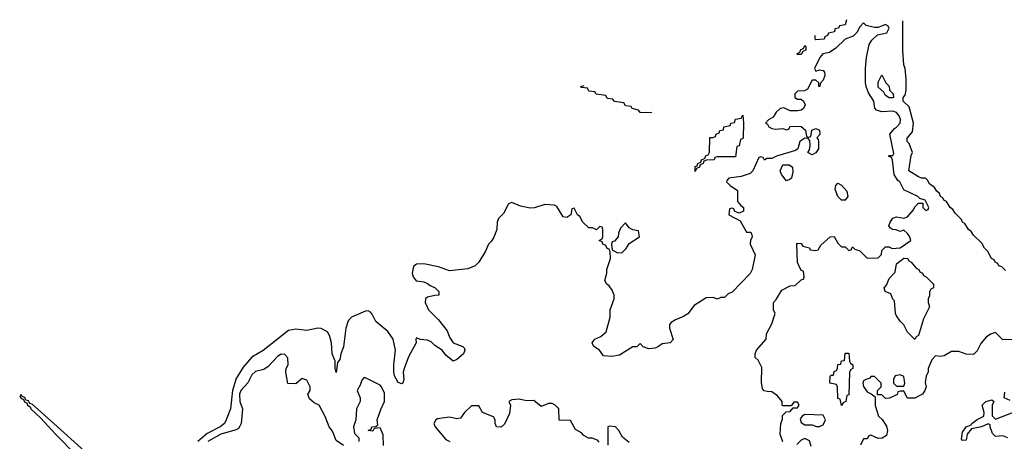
# Model space of a CAD drawing. Header units: inches. Extents: x 2601682 to 2755810, y 449311 to 584050.
# Tile 360 of 505: x 2696523 to 2701898, y 521912 to 524216. Entities that reach past the tile are written whole.
import ezdxf

# ---------------------------------------------------------------- set-up
doc = ezdxf.new("R2010")
doc.units = ezdxf.units.IN
doc.header["$MEASUREMENT"] = 0
doc.layers.add('C6592', color=7, linetype='Continuous')
doc.layers.add('C7502', color=7, linetype='Continuous')

msp = doc.modelspace()

# ---------------------------------------------------------------- linework, layer by layer
at = {"layer": 'C6592', "color": 2}
for points, elevation in [([(2699972, 523710), (2699970, 523706), (2699910, 523708), (2699902, 523722), (2699866, 523730), (2699862, 523742), (2699830, 523746), (2699822, 523762), (2699770, 523768), (2699762, 523782), (2699730, 523786), (2699722, 523802), (2699670, 523808), (2699662, 523822), (2699630, 523826), (2699622, 523842), (2699590, 523846), (2699586, 523850), (2699604, 523856)], -2), ([(2700000, 522425.2), (2699990, 522421.2), (2699958, 522418), (2699927.3, 522427.3), (2699910, 522446), (2699892, 522428), (2699870, 522428), (2699797.3, 522382.7), (2699755.3, 522375.3), (2699710, 522378), (2699689.1, 522409.1), (2699658, 522430), (2699648, 522450), (2699662, 522470), (2699694.8, 522485.2), (2699724, 522510), (2699746, 522590), (2699746, 522630), (2699769, 522690), (2699769, 522710), (2699758, 522738), (2699742, 522762), (2699728, 522770), (2699718, 522790), (2699728.7, 522830), (2699728.9, 522851.1), (2699748, 522910), (2699747.3, 522947.3), (2699742, 522962), (2699730, 522966), (2699722, 522982), (2699706, 522990), (2699702, 523002), (2699686, 523010), (2699702, 523018), (2699706, 523030), (2699706, 523070), (2699702, 523082), (2699690, 523086), (2699672, 523068), (2699650, 523078), (2699630, 523078), (2699598, 523110), (2699580.4, 523140.4), (2699568, 523150), (2699550, 523186), (2699538, 523182), (2699531.1, 523148.9), (2699510, 523135.3), (2699490, 523139), (2699455.5, 523195.5), (2699442, 523202), (2699390, 523205.2), (2699332.7, 523187.3), (2699310, 523185.6), (2699256.3, 523196.3), (2699210, 523217.2), (2699192, 523210), (2699163.5, 523156.5), (2699137.3, 523130), (2699128.8, 523110), (2699127, 523070), (2699112.3, 523027.7), (2699096.8, 523003.2), (2699082, 522990), (2699066, 522950), (2699028.7, 522891.3), (2699008.8, 522871.2), (2698970, 522855.1), (2698870, 522842.9), (2698810, 522864.5), (2698730, 522882), (2698690, 522879.5), (2698673, 522867), (2698666.4, 522830), (2698670.7, 522810), (2698687.9, 522787.9), (2698730, 522782.8), (2698750, 522774.8), (2698763, 522763), (2698791.3, 522750), (2698812, 522730), (2698812, 522710), (2698790, 522709.2), (2698750, 522699), (2698738, 522690), (2698736, 522670), (2698754.8, 522630), (2698810, 522574.8), (2698856, 522516), (2698870, 522481), (2698890, 522450.8), (2698942, 522430), (2698950, 522422), (2698954, 522410), (2698946, 522390), (2698910, 522359), (2698890, 522349), (2698850, 522382.7), (2698830, 522409.2), (2698790, 522436), (2698770, 522456), (2698750, 522463.7), (2698708.4, 522468.4), (2698690, 522478), (2698686, 522470), (2698686.8, 522450), (2698645.8, 522374.2), (2698621.1, 522310), (2698617, 522290), (2698620.5, 522250), (2698614.8, 522230), (2698610, 522226), (2698590, 522232.7), (2698570, 522269.2), (2698565.4, 522290), (2698565.1, 522330), (2698574.7, 522410), (2698562.4, 522470), (2698532.3, 522512.3), (2698466.9, 522566.9), (2698446.8, 522606.8), (2698438, 522618), (2698424.7, 522624.7), (2698410, 522623.7), (2698334.8, 522590), (2698315.5, 522570), (2698303, 522530), (2698291.5, 522428.5), (2698276.4, 522390), (2698270, 522358), (2698258, 522342), (2698250, 522288), (2698245.2, 522310), (2698245.2, 522350), (2698229.6, 522390), (2698225.6, 522450), (2698214.5, 522490), (2698203.7, 522510), (2698168.2, 522528.2), (2698150, 522529.7), (2698090, 522516.5), (2698030, 522525.3), (2697990, 522518.2), (2697851.8, 522408.2), (2697789.3, 522370.7), (2697742.3, 522317.7), (2697705, 522255), (2697684.5, 522190), (2697673.4, 522090), (2697650.9, 522029.1), (2697640.2, 522010), (2697617.4, 521990), (2697545.8, 521954.2), (2697495.2, 521910)], 2), ([(2698290, 521888.7), (2698250, 521915.3), (2698230, 521968), (2698213.2, 521990), (2698190, 522048), (2698158, 522110), (2698130, 522122), (2698104.7, 522144.7), (2698095.3, 522170), (2698108, 522190), (2698108, 522210), (2698090, 522246), (2698064.7, 522255.3), (2698030, 522226), (2697987.3, 522227.3), (2697975.3, 522290), (2697978, 522310), (2697988, 522330), (2697987.3, 522367.3), (2697970, 522386), (2697950, 522388), (2697930, 522375.3), (2697879.8, 522320.2), (2697856, 522304), (2697810, 522294), (2697790, 522275.3), (2697768.1, 522231.9), (2697730, 522189), (2697723.7, 522170), (2697724.4, 522130), (2697739.1, 522090), (2697731.3, 522010), (2697725.4, 521994.6), (2697718, 521982), (2697704.7, 521975.3), (2697620.7, 521950), (2697550.8, 521910)], 6), ([(2698508.4, 521888.4), (2698507.3, 521947.3), (2698490, 521986), (2698458, 521982), (2698450, 521968), (2698426, 521970), (2698442, 521978), (2698446, 521990), (2698467.3, 521992.7), (2698478, 522002), (2698475.3, 522030), (2698493.6, 522086.4), (2698515.3, 522130), (2698514.6, 522174.6), (2698498, 522210), (2698490, 522218), (2698410, 522258), (2698402, 522258), (2698390, 522246), (2698382, 522218), (2698366, 522190), (2698381, 522150), (2698381, 522130), (2698362, 522090), (2698358.8, 522030), (2698346, 521990), (2698350, 521954), (2698374, 521930), (2698374, 521910)], 6), ([(2697190, 521574.7), (2696710, 522009.4), (2696590, 522114.5), (2696578, 522118), (2696570, 522132.3), (2696557.2, 522137.2), (2696550, 522152), (2696536, 522156), (2696530, 522168), (2696522.8, 522157.2), (2696530, 522144.9), (2696542, 522142), (2696550, 522124.9), (2696562, 522122), (2696564.9, 522110), (2696579.5, 522099.5), (2696583, 522090), (2696638, 522038), (2696718.4, 521950), (2697180.7, 521480.7)], 2), ([(2699687.3, 521907.3), (2699678, 521918), (2699648.4, 521928.4), (2699628.7, 521928.7), (2699603.1, 521943.1), (2699590, 521958), (2699556.4, 521976.4), (2699530, 522026), (2699467.3, 522027.3), (2699466, 522090), (2699446, 522110), (2699430, 522118), (2699410, 522118), (2699370, 522102), (2699330, 522135.3), (2699290, 522133.2), (2699250, 522141.2), (2699210, 522138), (2699194, 522130), (2699202, 522110), (2699196.9, 522063.1), (2699170, 522006), (2699151.1, 521988.9), (2699126, 521990), (2699118, 522010), (2699118, 522030), (2699110, 522046), (2699048.7, 522068.7), (2699030, 522106), (2698990, 522106), (2698951.6, 522068.4), (2698930, 522038), (2698910, 522035.3), (2698870, 522044), (2698804.7, 522035.3), (2698794, 522030), (2698784.7, 522010), (2698792, 521990), (2698850, 521922), (2698872, 521910)], 6), ([(2699850, 521906), (2699813.6, 521933.6), (2699794, 521970), (2699775.3, 521990), (2699745.4, 521994.6), (2699734, 521990), (2699734, 521890)], 6)]:
    msp.add_lwpolyline(points, dxfattribs=dict(at, elevation=elevation))
at = {"layer": 'C6592', "color": 2, "elevation": 2}
msp.add_lwpolyline([(2699830, 523106), (2699803.6, 523076.4), (2699792, 523050), (2699791, 523029), (2699770, 523006), (2699758, 523002), (2699754, 522990), (2699758, 522958), (2699783.6, 522943.6), (2699810, 522942), (2699834.6, 522965.4), (2699850, 522992), (2699906, 523030), (2699902, 523062), (2699870, 523068), (2699850, 523078)], close=True, dxfattribs=at)
at = {"layer": 'C7502', "color": 2}
for points, elevation in [([(2700689, 521909), (2700675.3, 521950), (2700678, 522010), (2700687.3, 522032.7), (2700688, 522052), (2700707.3, 522072.7), (2700730, 522074), (2700746, 522094), (2700770, 522094), (2700778, 522110), (2700770, 522126), (2700750, 522126), (2700734, 522106), (2700690, 522106), (2700686, 522110), (2700686, 522130), (2700660.4, 522160.4), (2700630, 522182), (2700603.1, 522183.1), (2700588, 522188), (2700578, 522198), (2700573.6, 522233.6), (2700575.3, 522315.3), (2700555.3, 522355.3), (2700538, 522370), (2700538, 522390), (2700546, 522410), (2700598, 522470), (2700600.4, 522499.6), (2700630, 522554), (2700648, 522610), (2700638, 522630), (2700638, 522670), (2700653.6, 522686.4), (2700683.1, 522736.9), (2700730, 522762), (2700756.4, 522763.6), (2700790, 522794), (2700802, 522798), (2700806, 522810), (2700802, 522842), (2700790, 522846), (2700768.9, 522888.9), (2700766, 522990), (2700770, 522994), (2700790, 522992), (2700798, 522978), (2700834, 522970), (2700838, 522958), (2700870, 522954), (2700882, 522958), (2700896.4, 522983.6), (2700948, 523030), (2700970, 523031.3), (2700990, 522994), (2701010, 522974), (2701030, 522974), (2701050, 522954), (2701062, 522958), (2701070, 522974), (2701082, 522962), (2701110, 522952), (2701150, 522912), (2701210, 522914), (2701227.3, 522932.7), (2701230, 522954), (2701250, 522974), (2701270, 522974), (2701285.4, 522965.4), (2701330, 522968.8), (2701388, 523010), (2701382, 523030), (2701370, 523048), (2701350, 523066), (2701330, 523058), (2701307.3, 523067.3), (2701288.4, 523068.4), (2701276.4, 523076.4), (2701268.7, 523090), (2701275.3, 523110), (2701289.3, 523130.7), (2701310, 523138), (2701350, 523132), (2701370, 523138), (2701403.1, 523176.9), (2701410, 523194), (2701430, 523214), (2701454, 523214), (2701454, 523190), (2701470, 523174), (2701482, 523178), (2701486, 523190), (2701466, 523230), (2701438, 523238), (2701426, 523250), (2701350, 523286), (2701328.7, 523330), (2701317, 523337), (2701297, 523370), (2701287.3, 523447.3), (2701282, 523462), (2701266, 523470), (2701270, 523474), (2701290, 523474), (2701295.3, 523484.7), (2701274, 523590), (2701298, 523622), (2701310, 523627.7), (2701329.3, 523650), (2701331.1, 523670), (2701324.5, 523690), (2701310, 523709.3), (2701290, 523716.3), (2701230, 523712), (2701201.5, 523721.5), (2701192.3, 523732.3), (2701186.6, 523770), (2701156.3, 523816.3), (2701143.5, 523850), (2701139.7, 523870), (2701140.7, 523950), (2701146, 524010), (2701160.5, 524079.5), (2701175.3, 524104.7), (2701206.8, 524133.2), (2701256.6, 524143.4), (2701269.2, 524170), (2701262, 524182), (2701250, 524189.2), (2701210, 524174), (2701190, 524173.6), (2701144.5, 524184.5), (2701130, 524198), (2701110, 524177.2), (2701094, 524146), (2701073.7, 524126.3), (2701030, 524109.2), (2700979.5, 524060.5), (2700943.4, 524036.6), (2700906.8, 524030), (2700891.3, 524010), (2700862, 523950), (2700870, 523934), (2700890, 523942), (2700910, 523938), (2700916, 523930), (2700918, 523910), (2700910, 523886), (2700892.7, 523867.3), (2700892, 523850), (2700886, 523850), (2700886, 523870), (2700870, 523886), (2700850, 523886), (2700823.6, 523836.4), (2700807.3, 523827.3), (2700770, 523826), (2700754, 523810), (2700754, 523790), (2700770, 523782), (2700790, 523782), (2700802, 523770), (2700811.3, 523750), (2700802, 523730), (2700790, 523722), (2700770, 523718), (2700730, 523718), (2700694, 523734), (2700674, 523730), (2700652, 523710), (2700636.9, 523683.1), (2700611.6, 523668.4), (2700594, 523650), (2700604.7, 523644.7), (2700612, 523630), (2700630, 523621), (2700650, 523618), (2700690, 523622), (2700710, 523614), (2700722, 523618), (2700730, 523634), (2700790, 523632), (2700812.7, 523612.7), (2700818, 523578), (2700830, 523574), (2700842, 523578), (2700847.3, 523612.7), (2700870, 523622), (2700890, 523612), (2700891.1, 523588.9), (2700874, 523570), (2700882, 523562), (2700884.7, 523550), (2700884.7, 523510), (2700870, 523488), (2700850, 523478), (2700826, 523490), (2700835.3, 523504.7), (2700839, 523530), (2700836.4, 523556.4), (2700827.3, 523567.3), (2700810, 523568), (2700782, 523550), (2700772, 523510), (2700758.8, 523501.2), (2700654, 523470), (2700630, 523458), (2700602, 523458), (2700590, 523448), (2700582, 523462), (2700570, 523466), (2700558, 523462), (2700524.7, 523390), (2700510, 523375.3), (2700461, 523359), (2700394, 523350), (2700383.6, 523336.4), (2700382, 523330), (2700402, 523310), (2700442, 523282), (2700442, 523222), (2700459.6, 523199.6), (2700474, 523190), (2700474, 523170), (2700450, 523158), (2700427.3, 523167.3), (2700422, 523182), (2700410, 523186), (2700398, 523182), (2700394, 523150), (2700456.9, 523116.9), (2700490, 523054), (2700514, 523054), (2700519.6, 523039.6), (2700522, 523030), (2700512, 523010), (2700511.3, 522990), (2700538, 522930), (2700521, 522850), (2700510, 522828), (2700412.7, 522727.3), (2700390, 522718), (2700370, 522698), (2700350, 522698), (2700330, 522688.7), (2700310, 522698), (2700270, 522695.3), (2700205.4, 522654.6), (2700170.9, 522609.1), (2700146.4, 522593.6), (2700103.5, 522576.5), (2700079.8, 522560.2), (2700071.3, 522550), (2700071, 522530), (2700091.3, 522468.7), (2700074, 522450), (2700030, 522444), (2700010.6, 522429.4), (2700000, 522425.2)], 2), ([(2701036, 524216), (2701030, 524188), (2700998, 524182), (2700994, 524170), (2700974, 524166), (2700972, 524150), (2700938, 524142), (2700934, 524130), (2700918, 524122), (2700914, 524110), (2700870, 524106), (2700866, 524110), (2700866, 524130)], -2), ([(2701905.2, 522845.2), (2701884.7, 522864.7), (2701869, 522870), (2701863.1, 522883.1), (2701849, 522890), (2701843.1, 522903.1), (2701829, 522910), (2701809, 522949), (2701790, 522968), (2701775.3, 522995.3), (2701730, 523038), (2701718, 523058), (2701702, 523070), (2701682, 523102), (2701670, 523108.7), (2701664.7, 523124.7), (2701630, 523158), (2701618, 523178), (2701602, 523190), (2701582, 523222), (2701569, 523230), (2701563.1, 523243.1), (2701550, 523249), (2701545.2, 523265.2), (2701530, 523278), (2701518, 523298), (2701490, 523318), (2701479, 523339), (2701469, 523349), (2701446, 523350), (2701430, 523358), (2701378, 523390), (2701390, 523474), (2701398, 523490), (2701379, 523539), (2701368, 523550), (2701368.4, 523568.4), (2701396.4, 523603.6), (2701402, 523650), (2701379, 523739), (2701346, 523770), (2701346, 523790), (2701356.4, 523803.6), (2701362, 523830), (2701362, 523890), (2701358, 523950), (2701349.5, 523969.5), (2701345.2, 524050), (2701345.2, 524210)], -2), ([(2701947.3, 522467.3), (2701890, 522466), (2701850, 522506), (2701823.6, 522496.4), (2701799.6, 522480.4), (2701770, 522446), (2701750, 522406), (2701730, 522386), (2701690, 522388), (2701650, 522402), (2701610, 522402), (2701570, 522379), (2701550, 522375.3), (2701522, 522378), (2701503.6, 522356.4), (2701482, 522310), (2701482, 522290), (2701472, 522270), (2701466.4, 522233.6), (2701471.3, 522210), (2701464.7, 522190), (2701451.3, 522170), (2701410, 522148), (2701370, 522148), (2701350, 522186), (2701330, 522186), (2701318, 522182), (2701312.7, 522167.3), (2701299.6, 522160.4), (2701271.6, 522148.4), (2701250, 522146), (2701230, 522166), (2701206, 522166), (2701206, 522190), (2701226, 522210), (2701226, 522230), (2701190, 522266), (2701170, 522266), (2701163.6, 522256.4), (2701142, 522250), (2701130, 522242), (2701126.7, 522230), (2701130, 522212), (2701150, 522182), (2701172, 522172), (2701194, 522154), (2701192.7, 522107.3), (2701212, 522050), (2701230.9, 522030.9), (2701254.4, 521994.4), (2701261, 521970), (2701256, 521944), (2701231.6, 521928.4), (2701210, 521928), (2701170, 521946), (2701158, 521942), (2701150, 521926), (2701130, 521926), (2701114, 521890)], 2), ([(2701918, 521930), (2701890, 521942), (2701850, 521938), (2701834.6, 521954.6), (2701822, 521990), (2701822, 522002), (2701810, 522008), (2701774, 521990), (2701719.6, 521980.4), (2701696, 521950), (2701690, 521918), (2701670, 521915.3), (2701664.1, 521924.1), (2701670, 521962), (2701690, 521990.8), (2701718, 522002), (2701722, 522010), (2701750, 522031), (2701786, 522050), (2701788, 522070), (2701778, 522110), (2701798, 522130), (2701830, 522138), (2701842, 522130), (2701831.6, 522108.4), (2701831.6, 522051.6), (2701850, 522032), (2701948.9, 522071.1)], 2), ([(2701930, 522135.3), (2701898, 522150), (2701900.4, 522179.6)], 2), ([(2700843.1, 521883.1), (2700834, 521914), (2700810, 521928), (2700790, 521918), (2700765.4, 521894.6)], 2)]:
    msp.add_lwpolyline(points, dxfattribs=dict(at, elevation=elevation))
for points, elevation in [([(2700770, 524026), (2700766, 524030), (2700782, 524038), (2700787.3, 524052.7), (2700802, 524058), (2700810, 524074), (2700814, 524070), (2700814, 524050), (2700798, 524042), (2700790, 524026)], -2), ([(2701290, 523789.2), (2701270, 523789.3), (2701250, 523802), (2701240.4, 523820.4), (2701210, 523848), (2701210, 523874), (2701230, 523914), (2701251.1, 523871.1), (2701270, 523852), (2701272, 523830), (2701292, 523810), (2701294, 523790)], -2), ([(2700430, 523466), (2700332.7, 523467.3), (2700318, 523462), (2700314, 523450), (2700272.7, 523447.3), (2700258, 523442), (2700254, 523430), (2700238, 523422), (2700234, 523410), (2700218, 523402), (2700210, 523386), (2700210, 523414), (2700222, 523418), (2700226, 523430), (2700242, 523438), (2700246, 523450), (2700262, 523458), (2700270, 523474), (2700282, 523478), (2700288, 523492), (2700290, 523571.3), (2700308, 523572), (2700322, 523578), (2700326, 523590), (2700342, 523598), (2700346, 523610), (2700366, 523614), (2700368, 523630), (2700402, 523638), (2700406, 523650), (2700426, 523654), (2700430, 523672), (2700462, 523678), (2700470, 523694), (2700474, 523650), (2700472, 523572), (2700470, 523566), (2700458, 523562), (2700450, 523526), (2700438, 523522)], -2), ([(2700710, 523335.3), (2700682, 523370), (2700675.3, 523390), (2700690, 523422), (2700723.6, 523423.6), (2700742, 523410), (2700743.6, 523383.6), (2700736, 523350), (2700730, 523344)], 2), ([(2701010, 523228.7), (2700989, 523250), (2700975.3, 523290), (2700978, 523310), (2700990, 523322), (2701010, 523312), (2701038, 523278), (2701044.7, 523250), (2701030, 523228.7)], 2), ([(2701410, 522468.7), (2701370, 522508), (2701349, 522549), (2701330, 522568), (2701310, 522598), (2701305.2, 522610), (2701299, 522679), (2701290, 522688), (2701278, 522718), (2701248, 522730), (2701242, 522750), (2701255.3, 522764.7), (2701270, 522802), (2701303.1, 522836.9), (2701310, 522882), (2701350, 522912.4), (2701371.3, 522910), (2701378, 522898), (2701390, 522891.3), (2701418, 522858), (2701431.3, 522850), (2701438, 522838), (2701451.3, 522830), (2701458, 522818), (2701472, 522810), (2701512, 522770), (2701511, 522750), (2701496.9, 522743.1), (2701490.7, 522729.3), (2701490, 522706), (2701482, 522690), (2701482, 522670), (2701490, 522646), (2701458, 522582), (2701430.8, 522490), (2701416.9, 522483.1)], -2), ([(2701010, 522108), (2701002, 522142), (2700990, 522146), (2700988, 522208), (2700982, 522222), (2700946, 522230), (2700948.4, 522268.4), (2700954, 522274), (2700966, 522274), (2700970, 522294), (2700982, 522298), (2700988.4, 522311.6), (2700990, 522332), (2701006, 522334), (2701010, 522352), (2701026, 522354), (2701030, 522394), (2701050, 522394), (2701054, 522350), (2701058, 522338), (2701072, 522330), (2701072, 522310), (2701058, 522302), (2701052.7, 522287.3), (2701050, 522166), (2701038, 522162), (2701034, 522130), (2701018, 522122)], -2), ([(2701330, 522275.3), (2701302, 522270), (2701294, 522250), (2701294, 522230), (2701310, 522214), (2701350, 522214), (2701355.3, 522230), (2701350, 522266)], 2), ([(2700810, 522058), (2700794, 522050), (2700784.7, 522035.3), (2700790, 522014), (2700810, 522002), (2700850, 522002), (2700872.7, 521992.7), (2700890, 521992), (2700910, 522002), (2700922, 522030), (2700910, 522055.3)], 2)]:
    msp.add_lwpolyline(points, close=True, dxfattribs=dict(at, elevation=elevation))

doc.saveas('drawing.dxf')
